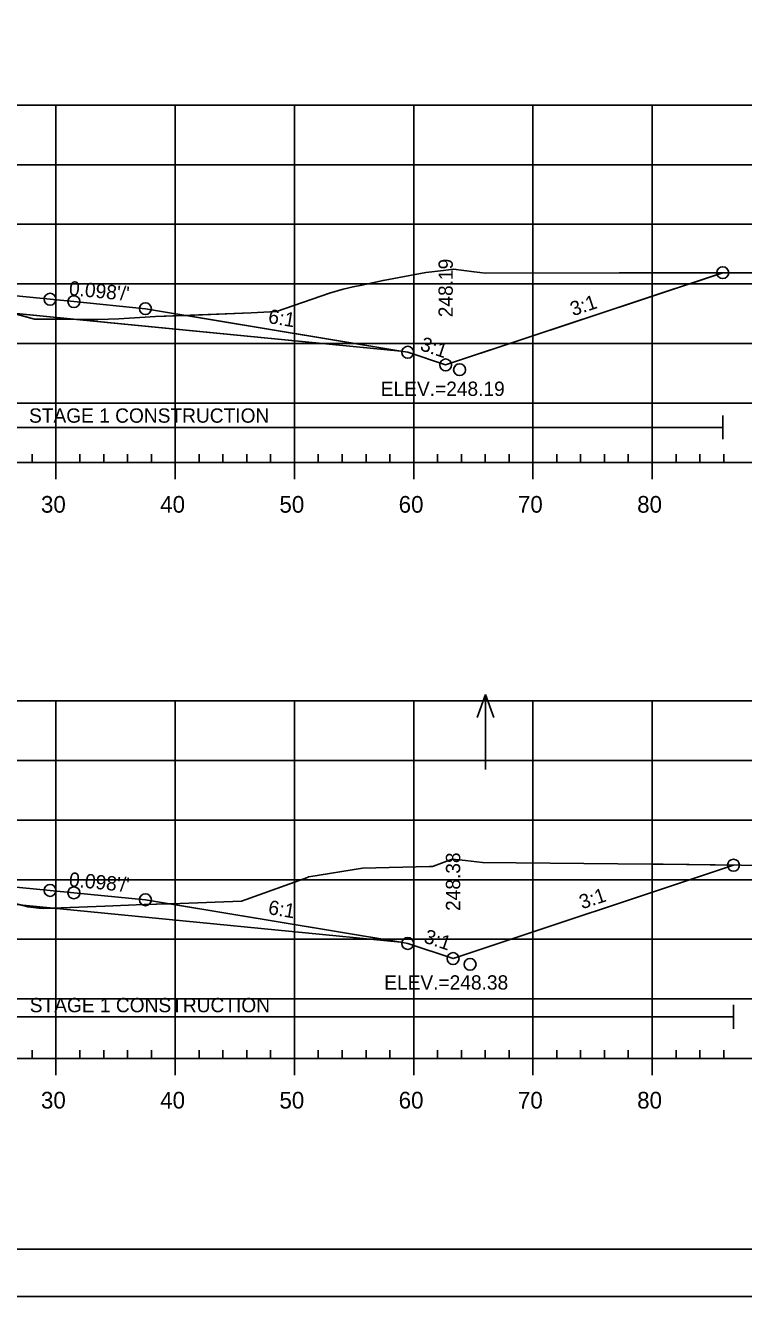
# Model space of a CAD drawing. Extents: x 1365647 to 1367999, y 387113 to 400173.
# Drawn here: x 1365921.5 to 1365981.8, y 392066.2 to 392172.8 of the extents above; entities that cross this region are included whole.
import ezdxf

# ---------------------------------------------------------------- set-up
doc = ezdxf.new("R2010")
doc.units = 0
for name, color, linetype in [('R_Alt Surface', 7, 'Continuous'), ('R_Axis', 7, 'Continuous'), ('R_Axis Annot', 7, 'Continuous'), ('R_Border', 7, 'Continuous'), ('R_Border Notes', 7, 'Continuous'), ('R_Contours', 7, 'Continuous'), ('R_Exist Surface', 7, 'Continuous'), ('R_Fin Surface', 7, 'Continuous'), ('R_Fin Surface Annot', 7, 'Continuous'), ('R_Grid', 7, 'Continuous'), ('R_No Plot', 7, 'Continuous'), ('R_Proposed Const Limits', 7, 'Continuous'), ('R_Water', 7, 'Continuous'), ('R_Water Annot', 7, 'Continuous')]:
    doc.layers.add(name, color=color, linetype=linetype)

msp = doc.modelspace()

# ---------------------------------------------------------------- linework, layer by layer
at = {"layer": 'R_Alt Surface'}
for points in [[(1365841.78, 392153.95), (1365862.59, 392154.37), (1365883.9, 392152.29), (1365883.9, 392153.57), (1365894.09, 392152.58), (1365907.76, 392151.24), (1365907.76, 392149.95), (1365925.59, 392148.2), (1365953.01, 392145.5)], [(1365841.78, 392104.35), (1365862.59, 392104.76), (1365882.95, 392102.77), (1365882.95, 392104.06), (1365894.09, 392102.97), (1365906.77, 392101.73), (1365906.77, 392100.44), (1365925.59, 392098.59), (1365953.01, 392095.9)]]:
    msp.add_lwpolyline(points, dxfattribs=at)
at = {"layer": 'R_Axis'}
for p, q in [((1365749.09, 392136.15), (1366039.09, 392136.15)), ((1365922.09, 392136.15), (1365922.09, 392136.85)), ((1365924.09, 392134.75), (1365924.09, 392136.15)), ((1365926.09, 392136.15), (1365926.09, 392136.85)), ((1365928.09, 392136.15), (1365928.09, 392136.85)), ((1365930.09, 392136.15), (1365930.09, 392136.85)), ((1365932.09, 392136.15), (1365932.09, 392136.85)), ((1365934.09, 392134.75), (1365934.09, 392136.15)), ((1365936.09, 392136.15), (1365936.09, 392136.85)), ((1365938.09, 392136.15), (1365938.09, 392136.85)), ((1365940.09, 392136.15), (1365940.09, 392136.85)), ((1365942.09, 392136.15), (1365942.09, 392136.85)), ((1365944.09, 392134.75), (1365944.09, 392136.15)), ((1365946.09, 392136.15), (1365946.09, 392136.85)), ((1365948.09, 392136.15), (1365948.09, 392136.85)), ((1365950.09, 392136.15), (1365950.09, 392136.85)), ((1365952.09, 392136.15), (1365952.09, 392136.85)), ((1365954.09, 392134.75), (1365954.09, 392136.15)), ((1365956.09, 392136.15), (1365956.09, 392136.85)), ((1365958.09, 392136.15), (1365958.09, 392136.85)), ((1365960.09, 392136.15), (1365960.09, 392136.85)), ((1365962.09, 392136.15), (1365962.09, 392136.85)), ((1365964.09, 392134.75), (1365964.09, 392136.15)), ((1365966.09, 392136.15), (1365966.09, 392136.85)), ((1365968.09, 392136.15), (1365968.09, 392136.85)), ((1365970.09, 392136.15), (1365970.09, 392136.85)), ((1365972.09, 392136.15), (1365972.09, 392136.85)), ((1365974.09, 392134.75), (1365974.09, 392136.15)), ((1365976.09, 392136.15), (1365976.09, 392136.85)), ((1365978.09, 392136.15), (1365978.09, 392136.85)), ((1365980.09, 392136.15), (1365980.09, 392136.85)), ((1365922.09, 392086.15), (1365922.09, 392086.85)), ((1365926.09, 392086.15), (1365926.09, 392086.85)), ((1365928.09, 392086.15), (1365928.09, 392086.85)), ((1365930.09, 392086.15), (1365930.09, 392086.85)), ((1365932.09, 392086.15), (1365932.09, 392086.85)), ((1365936.09, 392086.15), (1365936.09, 392086.85)), ((1365938.09, 392086.15), (1365938.09, 392086.85)), ((1365940.09, 392086.15), (1365940.09, 392086.85)), ((1365942.09, 392086.15), (1365942.09, 392086.85)), ((1365946.09, 392086.15), (1365946.09, 392086.85)), ((1365948.09, 392086.15), (1365948.09, 392086.85)), ((1365950.09, 392086.15), (1365950.09, 392086.85)), ((1365952.09, 392086.15), (1365952.09, 392086.85)), ((1365956.09, 392086.15), (1365956.09, 392086.85)), ((1365958.09, 392086.15), (1365958.09, 392086.85)), ((1365960.09, 392086.15), (1365960.09, 392086.85)), ((1365962.09, 392086.15), (1365962.09, 392086.85)), ((1365966.09, 392086.15), (1365966.09, 392086.85)), ((1365968.09, 392086.15), (1365968.09, 392086.85)), ((1365970.09, 392086.15), (1365970.09, 392086.85)), ((1365972.09, 392086.15), (1365972.09, 392086.85)), ((1365976.09, 392086.15), (1365976.09, 392086.85)), ((1365978.09, 392086.15), (1365978.09, 392086.85)), ((1365980.09, 392086.15), (1365980.09, 392086.85)), ((1365749.09, 392086.15), (1366039.09, 392086.15)), ((1365924.09, 392084.75), (1365924.09, 392086.15)), ((1365934.09, 392084.75), (1365934.09, 392086.15)), ((1365944.09, 392084.75), (1365944.09, 392086.15)), ((1365954.09, 392084.75), (1365954.09, 392086.15)), ((1365964.09, 392084.75), (1365964.09, 392086.15)), ((1365974.09, 392084.75), (1365974.09, 392086.15))]:
    msp.add_line(p, q, dxfattribs=at)
at = {"layer": 'R_Border'}
msp.add_line((1366052.27, 392070.15), (1365736.09, 392070.15), dxfattribs=at)
at = {"layer": 'R_Contours'}
for p, q in [((1365925.8, 392148.17), (1365953.01, 392145.5)), ((1365935.04, 392148.5), (1365953.01, 392145.5)), ((1365953.01, 392145.5), (1365935.04, 392148.5)), ((1365923.86, 392098.76), (1365925.59, 392098.59)), ((1365925.59, 392098.59), (1365953.01, 392095.9)), ((1365933.6, 392099.13), (1365953.01, 392095.9)), ((1365953.01, 392095.9), (1365933.6, 392099.13))]:
    msp.add_line(p, q, dxfattribs=at)
for points in [[(1365925.8, 392148.17), (1365927.62, 392148.15), (1365929.37, 392148.23), (1365932.44, 392148.4), (1365940.47, 392148.71), (1365942.57, 392148.82), (1365947.02, 392150.37), (1365948.17, 392150.72), (1365949.01, 392150.91), (1365949.75, 392151.05), (1365951.52, 392151.44), (1365955.12, 392152.1), (1365956.59, 392152.26), (1365957.42, 392152.39), (1365959.16, 392152.16), (1365960.12, 392152.06), (1365971.31, 392152.07), (1365976.33, 392152.08), (1365978.7, 392152.09), (1365980, 392152.09), (1365956.77, 392144.35), (1365953.59, 392145.41), (1365953.01, 392145.5)], [(1365920.44, 392148.7), (1365922.29, 392148.18), (1365925.12, 392148.18), (1365925.8, 392148.17), (1365925.59, 392148.2)], [(1365923.86, 392098.76), (1365928.2, 392098.94), (1365931.48, 392099.06), (1365934.51, 392099.16), (1365939.66, 392099.34), (1365945.19, 392101.35), (1365945.27, 392101.38), (1365945.3, 392101.38), (1365949.81, 392102.13), (1365955.42, 392102.25), (1365955.67, 392102.26), (1365955.74, 392102.28), (1365957.31, 392102.87), (1365958.44, 392102.76), (1365959.87, 392102.6), (1365974.02, 392102.45), (1365975.01, 392102.45), (1365980.9, 392102.37), (1365957.39, 392094.53), (1365953.59, 392095.8), (1365953.01, 392095.9), (1365925.59, 392098.59)], [(1365921.16, 392099.02), (1365921.72, 392098.87), (1365922.64, 392098.77), (1365923.07, 392098.73), (1365923.86, 392098.76)]]:
    msp.add_lwpolyline(points, close=True, dxfattribs=at)
for points in [[(1365980, 392152.09), (1365978.7, 392152.09), (1365976.33, 392152.08), (1365971.31, 392152.07), (1365960.12, 392152.06), (1365959.16, 392152.16), (1365957.42, 392152.39), (1365956.59, 392152.26), (1365955.12, 392152.1), (1365951.52, 392151.44), (1365949.75, 392151.05), (1365949.01, 392150.91), (1365948.17, 392150.72), (1365947.02, 392150.37), (1365942.57, 392148.82), (1365940.47, 392148.71), (1365935.04, 392148.5)], [(1365953.01, 392145.5), (1365953.59, 392145.41), (1365956.77, 392144.35), (1365980, 392152.09)], [(1365935.04, 392148.5), (1365932.44, 392148.4), (1365929.37, 392148.23), (1365927.62, 392148.15), (1365925.8, 392148.17)], [(1365980.9, 392102.37), (1365975.01, 392102.45), (1365974.02, 392102.45), (1365959.87, 392102.6), (1365958.44, 392102.76), (1365957.31, 392102.87), (1365955.74, 392102.28), (1365955.67, 392102.26), (1365955.42, 392102.25), (1365949.81, 392102.13), (1365945.3, 392101.38), (1365945.27, 392101.38), (1365945.19, 392101.35), (1365939.66, 392099.34), (1365934.51, 392099.16), (1365933.6, 392099.13)], [(1365953.01, 392095.9), (1365953.59, 392095.8), (1365957.39, 392094.53), (1365980.9, 392102.37)], [(1365933.6, 392099.13), (1365931.48, 392099.06), (1365928.2, 392098.94), (1365923.86, 392098.76)]]:
    msp.add_lwpolyline(points, dxfattribs=at)
at = {"layer": 'R_Exist Surface'}
for points in [[(1365917.1, 392149.65), (1365922.29, 392148.18), (1365925.12, 392148.18), (1365927.62, 392148.15), (1365929.37, 392148.23), (1365932.44, 392148.4), (1365940.47, 392148.71), (1365942.57, 392148.82), (1365947.02, 392150.37), (1365948.17, 392150.72), (1365949.01, 392150.91), (1365949.75, 392151.05), (1365951.52, 392151.44), (1365955.12, 392152.1), (1365956.59, 392152.26), (1365957.42, 392152.39), (1365959.16, 392152.16), (1365960.12, 392152.06), (1365971.31, 392152.07), (1365976.33, 392152.08), (1365978.7, 392152.09), (1365993.64, 392152.09)], [(1365916.07, 392100.39), (1365921.72, 392098.87), (1365922.64, 392098.77), (1365923.07, 392098.73), (1365928.2, 392098.94), (1365931.48, 392099.06), (1365934.51, 392099.16), (1365939.66, 392099.34), (1365945.19, 392101.35), (1365945.27, 392101.38), (1365945.3, 392101.38), (1365949.81, 392102.13), (1365955.42, 392102.25), (1365955.67, 392102.26), (1365955.74, 392102.28), (1365957.31, 392102.87), (1365958.44, 392102.76), (1365959.87, 392102.6), (1365974.02, 392102.45), (1365975.01, 392102.45), (1365985.92, 392102.31)]]:
    msp.add_lwpolyline(points, dxfattribs=at)
at = {"layer": 'R_Fin Surface'}
for points in [[(1365822.07, 392150.06), (1365824.28, 392149.32), (1365834.59, 392152.76), (1365841.78, 392153.95), (1365856.59, 392156.42), (1365862.59, 392155.83), (1365864.59, 392155.64), (1365894.09, 392152.75), (1365923.59, 392149.86), (1365925.59, 392149.66), (1365931.59, 392149.07), (1365953.01, 392145.5), (1365953.59, 392145.41), (1365956.77, 392144.35), (1365980, 392152.09)], [(1365856.59, 392156.42), (1365862.59, 392155.83), (1365864.59, 392155.64), (1365894.09, 392152.75), (1365923.59, 392149.86), (1365925.59, 392149.66), (1365931.59, 392149.07)], [(1365821.63, 392101.48), (1365825.6, 392100.15), (1365834.59, 392103.15), (1365841.78, 392104.35), (1365856.59, 392106.82), (1365862.59, 392106.23), (1365864.59, 392106.03), (1365894.09, 392103.14), (1365923.59, 392100.25), (1365925.59, 392100.05), (1365931.59, 392099.47), (1365953.01, 392095.9), (1365953.59, 392095.8), (1365957.39, 392094.53), (1365980.9, 392102.37)], [(1365856.59, 392106.82), (1365862.59, 392106.23), (1365864.59, 392106.03), (1365894.09, 392103.14), (1365923.59, 392100.25), (1365925.59, 392100.05), (1365931.59, 392099.47)]]:
    msp.add_lwpolyline(points, dxfattribs=at)
at = {"layer": 'R_Grid'}
for p, q in [((1365749.09, 392166.15), (1366039.09, 392166.15)), ((1365924.09, 392136.15), (1365924.09, 392166.15)), ((1365934.09, 392136.15), (1365934.09, 392166.15)), ((1365944.09, 392136.15), (1365944.09, 392166.15)), ((1365954.09, 392136.15), (1365954.09, 392166.15)), ((1365964.09, 392136.15), (1365964.09, 392166.15)), ((1365974.09, 392136.15), (1365974.09, 392166.15)), ((1365749.09, 392161.15), (1366039.09, 392161.15)), ((1365749.09, 392156.15), (1366039.09, 392156.15)), ((1365749.09, 392151.15), (1366039.09, 392151.15)), ((1365749.09, 392146.15), (1366039.09, 392146.15)), ((1365749.09, 392141.15), (1366039.09, 392141.15)), ((1365749.09, 392136.15), (1366039.09, 392136.15)), ((1365749.09, 392116.15), (1366039.09, 392116.15)), ((1365924.09, 392086.15), (1365924.09, 392116.15)), ((1365934.09, 392086.15), (1365934.09, 392116.15)), ((1365944.09, 392086.15), (1365944.09, 392116.15)), ((1365954.09, 392086.15), (1365954.09, 392116.15)), ((1365964.09, 392086.15), (1365964.09, 392116.15)), ((1365974.09, 392086.15), (1365974.09, 392116.15)), ((1365749.09, 392111.15), (1366039.09, 392111.15)), ((1365749.09, 392106.15), (1366039.09, 392106.15)), ((1365749.09, 392101.15), (1366039.09, 392101.15)), ((1365749.09, 392096.15), (1366039.09, 392096.15)), ((1365749.09, 392091.15), (1366039.09, 392091.15)), ((1365749.09, 392086.15), (1366039.09, 392086.15))]:
    msp.add_line(p, q, dxfattribs=at)
at = {"layer": 'R_No Plot'}
msp.add_line((1365723.69, 392066.17), (1366057.03, 392066.17), dxfattribs=at)
msp.add_lwpolyline([(1365723.69, 392279.51), (1366057.03, 392279.51), (1366057.03, 392066.17), (1365723.69, 392066.17)], close=True, dxfattribs=at)
for centre in [(1365980.01, 392152.09), (1365980.01, 392152.09), (1365923.59, 392149.86), (1365923.59, 392149.86), (1365923.59, 392149.86), (1365923.59, 392149.86), (1365923.59, 392149.86), (1365925.59, 392149.66), (1365925.59, 392149.66), (1365925.59, 392149.66), (1365925.59, 392149.66), (1365925.59, 392149.66), (1365931.59, 392149.07), (1365931.59, 392149.07), (1365931.59, 392149.07), (1365931.59, 392149.07), (1365931.59, 392149.07), (1365953.59, 392145.41), (1365953.59, 392145.41), (1365953.59, 392145.41), (1365953.59, 392145.41), (1365953.59, 392145.41), (1365956.77, 392144.35), (1365956.77, 392144.35), (1365957.94, 392143.95), (1365957.94, 392143.95), (1365980.91, 392102.37), (1365980.91, 392102.37), (1365923.59, 392100.25), (1365923.59, 392100.25), (1365923.59, 392100.25), (1365923.59, 392100.25), (1365923.59, 392100.25), (1365925.59, 392100.05), (1365925.59, 392100.05), (1365925.59, 392100.05), (1365925.59, 392100.05), (1365925.59, 392100.05), (1365931.59, 392099.47), (1365931.59, 392099.47), (1365931.59, 392099.47), (1365931.59, 392099.47), (1365931.59, 392099.47), (1365953.59, 392095.8), (1365953.59, 392095.8), (1365953.59, 392095.8), (1365953.59, 392095.8), (1365953.59, 392095.8), (1365957.39, 392094.53), (1365957.39, 392094.53), (1365958.82, 392094.05), (1365958.82, 392094.05)]:
    msp.add_circle(centre, 0.5, dxfattribs=at)
at = {"layer": 'R_Proposed Const Limits'}
for points in [[(1365956.77, 392144.35), (1365980.01, 392152.09)], [(1365957.39, 392094.53), (1365980.91, 392102.37)]]:
    msp.add_lwpolyline(points, dxfattribs=at)
at = {"layer": 'R_Water'}
for p, q in [((1365980.01, 392138.11), (1365980.01, 392140.11)), ((1365883.9, 392139.11), (1365980.01, 392139.11)), ((1365980.9, 392088.64), (1365980.9, 392090.64)), ((1365882.95, 392089.64), (1365980.9, 392089.64))]:
    msp.add_line(p, q, dxfattribs=at)
at = {"layer": 'R_Water Annot'}
for p, q in [((1365960.11, 392116.69), (1365959.41, 392114.77)), ((1365960.11, 392110.41), (1365960.11, 392116.69)), ((1365960.11, 392116.69), (1365960.81, 392114.77))]:
    msp.add_line(p, q, dxfattribs=at)

# ---------------------------------------------------------------- texts
at = {"layer": 'R_Axis Annot'}
for s, p in [('30', (1365922.83, 392131.95)), ('40', (1365932.83, 392131.95)), ('50', (1365942.83, 392131.95)), ('60', (1365952.83, 392131.95)), ('70', (1365962.83, 392131.95)), ('80', (1365972.83, 392131.95)), ('30', (1365922.83, 392081.95)), ('40', (1365932.83, 392081.95)), ('50', (1365942.83, 392081.95)), ('60', (1365952.83, 392081.95)), ('70', (1365962.83, 392081.95)), ('80', (1365972.83, 392081.95))]:
    msp.add_text(s, height=1.4, dxfattribs=at).set_placement(p)
at = {"layer": 'R_Border Notes'}
for s, p in [('ELEV.=248.19', (1365951.33, 392141.75)), ('ELEV.=248.38', (1365951.62, 392091.93))]:
    msp.add_text(s, height=1.2, dxfattribs=at).set_placement(p)
at = {"layer": 'R_Fin Surface Annot'}
for s, rotation, p in [('248.19', 90, (1365957.37, 392148.35)), ("0.098'/'", 354.4029, (1365925.14, 392150.21)), ('3:1', 18.4349, (1365967.45, 392148.43)), ('6:1', 350.5377, (1365941.83, 392147.87)), ('3:1', 341.5651, (1365954.55, 392145.61)), ('248.38', 90, (1365957.99, 392098.53)), ("0.098'/'", 354.4029, (1365925.14, 392100.6)), ('3:1', 18.4349, (1365968.21, 392098.66)), ('6:1', 350.5377, (1365941.83, 392098.27)), ('3:1', 341.5651, (1365954.86, 392095.9))]:
    msp.add_text(s, height=1.2, rotation=rotation, dxfattribs=at).set_placement(p)
at = {"layer": 'R_Water'}
for p in [(1365921.83, 392139.5), (1365921.89, 392090.03)]:
    msp.add_text('STAGE 1 CONSTRUCTION', height=1.2, dxfattribs=at).set_placement(p)

doc.saveas('drawing.dxf')
